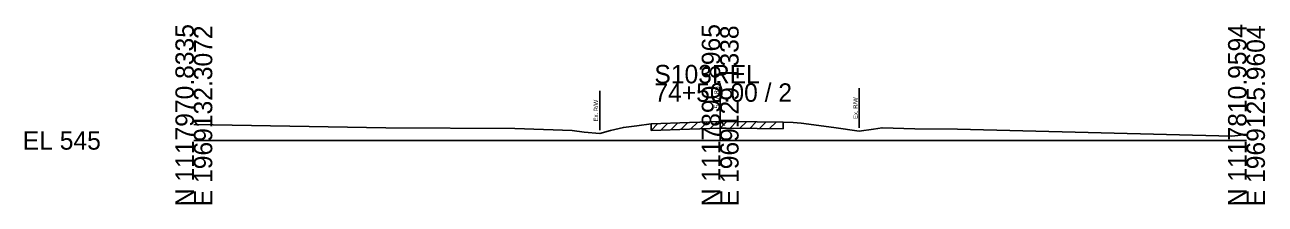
# Model space of a CAD drawing. Extents: x -26 to 163, y -10 to 24518.
# Drawn here: x -25.7 to 162.8, y 22990.3 to 23017.6 of the extents above; entities that cross this region are included whole.
import ezdxf

# ---------------------------------------------------------------- set-up
doc = ezdxf.new("R2010")
doc.units = 0
for name, color, linetype in [('RD_GPK_XS_Cell', 7, 'Continuous'), ('RD_XS_ExGround', 7, 'Continuous'), ('RD_XS_ExPaveRet', 7, 'Continuous'), ('RD_XS_ExRW', 7, 'Continuous'), ('RD_XS_TX_Elev_EX', 7, 'Continuous')]:
    doc.layers.add(name, color=color, linetype=linetype)

msp = doc.modelspace()

# ---------------------------------------------------------------- linework, layer by layer
at = {"layer": 'RD_GPK_XS_Cell'}
for p, q in [((80, 23000), (80, 23008.68)), ((0, 23000), (80, 23000)), ((80, 23000), (160, 23000))]:
    msp.add_line(p, q, dxfattribs=at)
at = {"layer": 'RD_XS_ExGround'}
msp.add_lwpolyline([(0, 23002.4), (29.19, 23001.9), (48.81, 23001.84), (57.48, 23001.53), (59.34, 23001.28), (61.69, 23001.05), (63.31, 23001.49), (65.3, 23001.97), (67.35, 23002.24), (69.5, 23002.52), (75.35, 23002.71), (80, 23002.86), (80.93, 23002.89), (85.61, 23002.83), (89.55, 23002.79), (91.07, 23002.71), (92.31, 23002.65), (97.3, 23001.97), (101.14, 23001.43), (103.3, 23001.71), (104.61, 23001.94), (109.6, 23001.74), (116.08, 23001.72), (157.76, 23000.67), (160, 23000.91)], dxfattribs=at)
at = {"layer": 'RD_XS_ExPaveRet'}
for p, q in [((80, 23001.86), (81.02, 23002.89)), ((81.5, 23001.88), (82.48, 23002.87)), ((69.5, 23001.52), (70.53, 23002.56)), ((69.5, 23001.52), (69.5, 23002.52)), ((69.5, 23001.52), (75.35, 23001.71)), ((71, 23001.57), (72.03, 23002.61)), ((72.5, 23001.62), (73.53, 23002.65)), ((74, 23001.67), (75.03, 23002.7)), ((75.35, 23001.71), (80, 23001.86)), ((75.5, 23001.72), (76.53, 23002.75)), ((77, 23001.76), (78.03, 23002.8)), ((78.5, 23001.81), (79.53, 23002.85)), ((80, 23001.86), (80.93, 23001.89)), ((80.93, 23001.89), (85.61, 23001.83)), ((83, 23001.86), (83.98, 23002.85)), ((84.5, 23001.84), (85.48, 23002.83)), ((85.61, 23001.83), (89.55, 23001.79)), ((86, 23001.82), (86.99, 23002.82)), ((87.5, 23001.81), (88.49, 23002.8)), ((89.55, 23002.79), (89.55, 23001.79))]:
    msp.add_line(p, q, dxfattribs=at)
at = {"layer": 'RD_XS_ExRW'}
for p, q in [((61.69, 23007.55), (61.69, 23001.55)), ((101.14, 23007.93), (101.14, 23001.93))]:
    msp.add_line(p, q, dxfattribs=at)

# ---------------------------------------------------------------- texts
at = {"layer": 'RD_GPK_XS_Cell'}
for s, p in [('N 1117970.8335', (0, 22990)), ('E 1969132.3072', (2.8, 22990)), ('N 1117890.8965', (80, 22990)), ('E 1969129.1338', (82.8, 22990)), ('N 1117810.9594', (160, 22990)), ('E 1969125.9604', (162.8, 22990))]:
    msp.add_text(s, height=2.8, rotation=90, dxfattribs=at).set_placement(p)
for s, p in [('S103REL', (70, 23008.68)), ('74+50.00 / 2', (70, 23005.88)), ('EL 545', (-26, 22998.6))]:
    msp.add_text(s, height=2.8, dxfattribs=at).set_placement(p)
at = {"layer": 'RD_XS_ExRW'}
for p in [(61.44, 23002.89), (100.89, 23003.27)]:
    msp.add_text('Ex. R/W ', height=0.65, rotation=90, dxfattribs=at).set_placement(p)
at = {"layer": 'RD_XS_TX_Elev_EX'}
msp.add_text('547.86', height=0.8, rotation=90, dxfattribs=at).set_placement((79.9, 23004.86))

doc.saveas('drawing.dxf')
